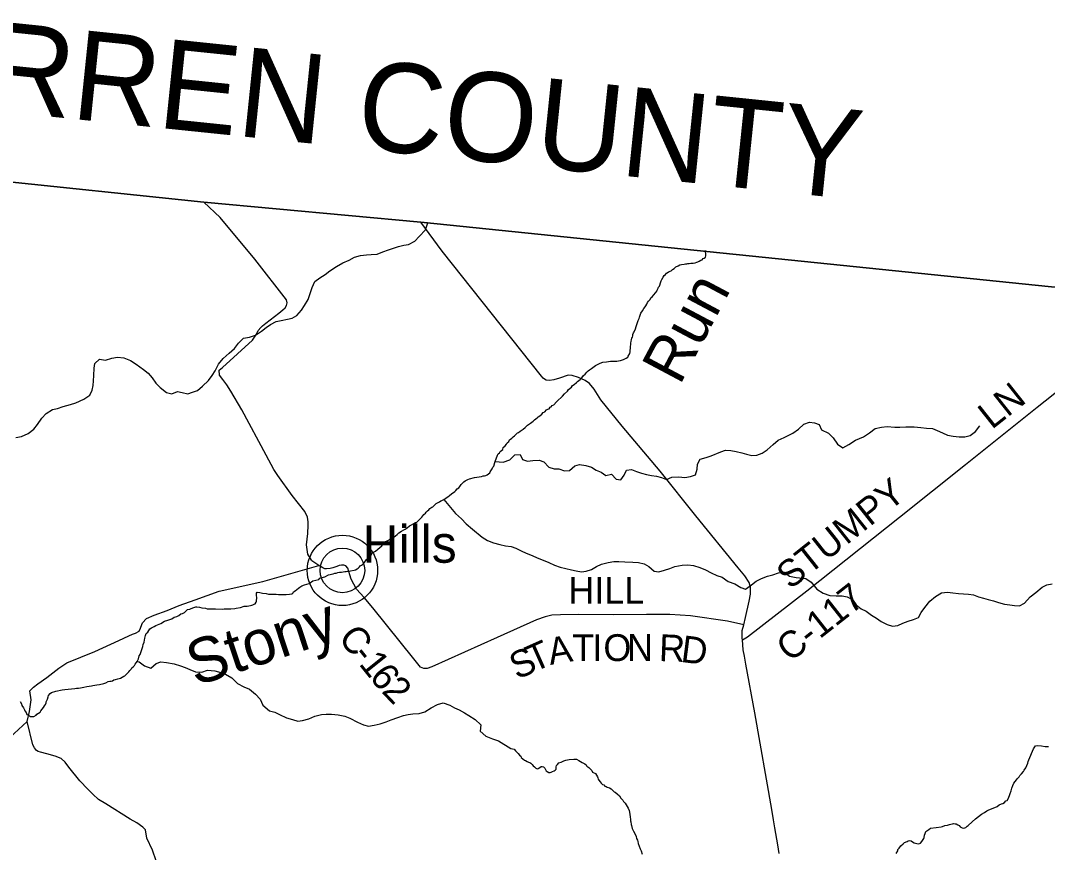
# Model space of a CAD drawing. Extents: x 1310247 to 1664935, y 235267 to 584339.
# Drawn here: x 1487089 to 1498565, y 458503 to 467805 of the extents above; entities that cross this region are included whole.
import ezdxf

# ---------------------------------------------------------------- set-up
doc = ezdxf.new("R2010")
doc.units = 0
for name, color, linetype in [('GM_X_Adjacent_County', 7, 'Continuous'), ('GM_X_Adjacent_County_Text', 7, 'Continuous'), ('GM_X_County', 7, 'Continuous'), ('GM_X_County_Road', 7, 'Continuous'), ('GM_X_County_Road_Text', 7, 'Continuous'), ('GM_X_Minor_River', 7, 'Continuous'), ('GM_X_Minor_River_Text', 7, 'Continuous'), ('GM_X_Township', 7, 'Continuous'), ('GM_X_Township_Road', 7, 'Continuous'), ('GM_X_Unincorporated', 7, 'Continuous'), ('GM_X_Unincorporated_Location', 7, 'Continuous'), ('GM_X_Unincorporated_Text', 7, 'Continuous')]:
    doc.layers.add(name, color=color, linetype=linetype)

msp = doc.modelspace()

# ---------------------------------------------------------------- linework, layer by layer
at = {"layer": 'GM_X_Adjacent_County'}
msp.add_lwpolyline([(1508494, 463882), (1507395, 463992), (1500129, 464724), (1499699, 464749), (1498611, 464829), (1491561, 465550), (1489139, 465776), (1486709, 466029), (1481873, 466588), (1478820, 466849), (1476763, 467058), (1473103, 467430), (1472028, 467591), (1471726, 467646), (1471404, 467641), (1470996, 467621), (1470355, 467682), (1470477, 468147)], dxfattribs=at)
at = {"layer": 'GM_X_County'}
msp.add_lwpolyline([(1478820, 466849), (1481873, 466588), (1486709, 466029), (1489139, 465776), (1491561, 465550), (1498611, 464829), (1499699, 464749), (1500129, 464724), (1507395, 463992), (1508494, 463882)], dxfattribs=at)
at = {"layer": 'GM_X_County_Road'}
for points in [[(1490341, 461771), (1490300, 461839), (1490286, 461944), (1490300, 462068), (1490305, 462162), (1490305, 462200), (1490296, 462254), (1490265, 462315), (1490126, 462494), (1489965, 462718), (1489920, 462785), (1489833, 462947), (1489560, 463453), (1489440, 463662), (1489393, 463731), (1489351, 463792), (1489314, 463840), (1489308, 463896), (1489344, 463927), (1489682, 464233), (1489703, 464264), (1489724, 464300), (1489743, 464339), (1489773, 464373), (1489792, 464393), (1489831, 464420), (1489976, 464532), (1490019, 464569), (1490045, 464594), (1490062, 464618), (1490068, 464649), (1490060, 464682), (1489707, 465138), (1489318, 465602), (1489139, 465776)], [(1495246, 461463), (1495246, 461469), (1495231, 461521), (1495184, 461595), (1495107, 461686), (1494634, 462268), (1494235, 462765), (1493812, 463271), (1493573, 463565), (1493500, 463684), (1493448, 463745), (1493399, 463781), (1493323, 463815), (1493255, 463837), (1493209, 463840), (1493111, 463806), (1493049, 463787), (1492999, 463779), (1492964, 463785), (1492943, 463794), (1492930, 463806), (1492911, 463827), (1491800, 465227), (1491561, 465550)], [(1495156, 460880), (1495212, 460915), (1495876, 461429), (1496911, 462252), (1497648, 462841), (1498451, 463482), (1499310, 464163), (1499642, 464414)], [(1495171, 461050), (1494991, 461088), (1494576, 461148), (1494344, 461165), (1494085, 461164), (1493720, 461161), (1493327, 461163), (1493123, 461162), (1493026, 461158), (1492950, 461139), (1492856, 461103), (1492414, 460905), (1491687, 460577), (1491634, 460560), (1491594, 460559), (1491560, 460576), (1491528, 460614), (1491484, 460670), (1491024, 461238), (1490928, 461355), (1490843, 461448), (1490782, 461558), (1490767, 461609), (1490746, 461681), (1490725, 461709), (1490701, 461715), (1490674, 461715), (1490650, 461711), (1490622, 461701), (1490579, 461686), (1490548, 461680), (1490508, 461673), (1490490, 461674), (1490468, 461686), (1490450, 461696), (1490424, 461710), (1490345, 461764), (1490341, 461771)], [(1495155, 460894), (1495152, 460934), (1495154, 460985), (1495171, 461050), (1495192, 461132), (1495232, 461312), (1495246, 461390), (1495246, 461463)], [(1495567, 458491), (1495551, 458587), (1495519, 458778), (1495504, 458869), (1495485, 458983), (1495294, 460064), (1495196, 460608), (1495179, 460699), (1495166, 460769), (1495156, 460880), (1495155, 460894)]]:
    msp.add_lwpolyline(points, dxfattribs=at)
at = {"layer": 'GM_X_Minor_River'}
for points in [[(1490264, 464618), (1490303, 464686), (1490346, 464821), (1490378, 464886), (1490433, 464929), (1490492, 464966), (1490545, 465005), (1490618, 465054), (1490691, 465097), (1490760, 465127), (1490822, 465160), (1490887, 465177), (1490955, 465185), (1491006, 465188), (1491074, 465193), (1491138, 465218), (1491201, 465240), (1491256, 465261), (1491312, 465280), (1491373, 465293), (1491425, 465300), (1491496, 465337), (1491543, 465392), (1491615, 465466), (1491641, 465543)], [(1494232, 464848), (1494240, 464874), (1494247, 464894), (1494257, 464910), (1494272, 464937), (1494282, 464953), (1494296, 464967), (1494307, 464979), (1494327, 464992), (1494339, 465000), (1494360, 465008), (1494374, 465022), (1494392, 465033), (1494411, 465051), (1494439, 465062), (1494457, 465074), (1494477, 465077), (1494504, 465081), (1494520, 465083), (1494534, 465084), (1494546, 465088), (1494562, 465088), (1494580, 465091), (1494592, 465093), (1494604, 465093), (1494628, 465096), (1494647, 465104), (1494659, 465108), (1494673, 465115), (1494691, 465125), (1494705, 465131), (1494716, 465143), (1494730, 465148), (1494742, 465160), (1494746, 465174), (1494747, 465194), (1494742, 465226), (1494739, 465234)], [(1492609, 463163), (1492642, 463194), (1492654, 463200), (1492671, 463215), (1492683, 463221), (1492705, 463235), (1492728, 463256), (1492756, 463280), (1492777, 463295), (1492789, 463303), (1492801, 463313), (1492816, 463325), (1492834, 463342), (1492861, 463364), (1492873, 463374), (1492893, 463387), (1492916, 463405), (1492928, 463421), (1492948, 463430), (1492967, 463454), (1492983, 463460), (1492997, 463465), (1493008, 463481), (1493020, 463487), (1493030, 463499), (1493048, 463510), (1493079, 463540), (1493098, 463562), (1493130, 463589), (1493147, 463607), (1493169, 463632), (1493200, 463662), (1493213, 463678), (1493245, 463705), (1493258, 463723), (1493274, 463734), (1493301, 463758), (1493313, 463768), (1493342, 463793), (1493360, 463811), (1493381, 463835), (1493397, 463852), (1493416, 463874), (1493434, 463888), (1493446, 463899), (1493469, 463915), (1493516, 463948), (1493566, 463973), (1493597, 463984), (1493637, 463988), (1493683, 463995), (1493705, 463996), (1493721, 463996), (1493753, 463997), (1493772, 464001), (1493794, 464004), (1493828, 464016), (1493842, 464023), (1493856, 464029), (1493875, 464041), (1493879, 464053), (1493898, 464084), (1493900, 464100), (1493902, 464112), (1493905, 464144), (1493906, 464165), (1493908, 464179), (1493908, 464203), (1493911, 464217), (1493915, 464237), (1493920, 464253), (1493926, 464264), (1493930, 464278), (1493933, 464296), (1493937, 464312), (1493945, 464326), (1493960, 464358), (1493967, 464386), (1493992, 464450), (1494001, 464474), (1494007, 464489), (1494018, 464521), (1494022, 464533), (1494039, 464559), (1494055, 464587), (1494068, 464605), (1494078, 464616), (1494088, 464632), (1494097, 464654), (1494107, 464666), (1494122, 464684), (1494136, 464707), (1494153, 464721), (1494163, 464733), (1494188, 464763), (1494198, 464780), (1494204, 464792), (1494215, 464812), (1494219, 464824), (1494229, 464836), (1494232, 464848)], [(1487038, 463143), (1487101, 463156), (1487174, 463188), (1487237, 463237), (1487278, 463290), (1487328, 463359), (1487377, 463411), (1487446, 463457), (1487502, 463468), (1487565, 463489), (1487646, 463513), (1487708, 463532), (1487797, 463570), (1487864, 463615), (1487890, 463671), (1487901, 463723), (1487906, 463775), (1487907, 463837), (1487911, 463917), (1487918, 463971), (1487971, 464018), (1488039, 464006), (1488108, 464029), (1488172, 464040), (1488244, 464034), (1488318, 464003), (1488381, 463963), (1488464, 463905), (1488515, 463864), (1488558, 463811), (1488599, 463752), (1488650, 463701), (1488721, 463646), (1488779, 463630), (1488842, 463657), (1488896, 463648), (1488957, 463633), (1489012, 463650), (1489066, 463669), (1489122, 463716), (1489189, 463782), (1489230, 463836), (1489262, 463887), (1489301, 463962), (1489355, 464028), (1489420, 464086), (1489481, 464137), (1489523, 464196), (1489580, 464255), (1489647, 464264), (1489715, 464287), (1489782, 464331), (1489833, 464372), (1489884, 464406), (1489947, 464440), (1490001, 464453), (1490072, 464466), (1490126, 464479), (1490177, 464508), (1490228, 464567), (1490264, 464618)], [(1492393, 462873), (1492482, 462866), (1492557, 462895), (1492613, 462950), (1492673, 462952), (1492698, 462898), (1492756, 462878), (1492814, 462885), (1492884, 462888), (1492938, 462871), (1492991, 462811), (1493051, 462792), (1493105, 462793), (1493169, 462771), (1493225, 462774), (1493282, 462825), (1493337, 462840), (1493407, 462829), (1493469, 462811), (1493522, 462778), (1493578, 462757), (1493631, 462719), (1493692, 462732), (1493745, 462679), (1493799, 462668), (1493834, 462721), (1493861, 462779), (1493917, 462784), (1493971, 462762), (1494029, 462743), (1494085, 462730), (1494139, 462719), (1494195, 462709), (1494253, 462696), (1494306, 462675), (1494367, 462700), (1494447, 462704), (1494512, 462697), (1494576, 462707), (1494631, 462726), (1494652, 462790), (1494653, 462844), (1494683, 462902), (1494751, 462920), (1494806, 462939), (1494913, 462983), (1494968, 463002), (1495026, 462997), (1495086, 462986), (1495148, 462972), (1495202, 462957), (1495261, 462940), (1495318, 462944), (1495378, 462969), (1495433, 463004), (1495501, 463063), (1495556, 463112), (1495623, 463143), (1495718, 463193), (1495784, 463236), (1495841, 463293), (1495904, 463313), (1495962, 463308), (1496015, 463289), (1496038, 463230), (1496118, 463190), (1496171, 463141), (1496219, 463070), (1496279, 463028), (1496346, 463063), (1496421, 463112), (1496510, 463150), (1496575, 463195), (1496639, 463245), (1496711, 463260), (1496774, 463267), (1496858, 463259), (1496914, 463260), (1496982, 463264), (1497076, 463262), (1497149, 463255), (1497215, 463249), (1497281, 463242), (1497334, 463221), (1497392, 463197), (1497448, 463168), (1497510, 463157), (1497578, 463149), (1497642, 463152), (1497700, 463167), (1497760, 463210), (1497809, 463273)], [(1490878, 461696), (1490886, 461708), (1490898, 461714), (1490910, 461724), (1490933, 461745), (1490951, 461775), (1490974, 461792), (1490980, 461806), (1491005, 461822), (1491023, 461856), (1491042, 461863), (1491056, 461871), (1491083, 461896), (1491105, 461914), (1491125, 461932), (1491136, 461950), (1491156, 461959), (1491169, 461981), (1491187, 461989), (1491207, 461998), (1491226, 462018), (1491242, 462024), (1491262, 462029), (1491280, 462043), (1491297, 462059), (1491317, 462076), (1491348, 462094), (1491374, 462109), (1491386, 462117), (1491399, 462127), (1491411, 462134), (1491435, 462154), (1491458, 462167), (1491484, 462181), (1491504, 462193), (1491517, 462198), (1491529, 462206), (1491541, 462218), (1491560, 462238), (1491572, 462251), (1491595, 462281), (1491613, 462297), (1491621, 462309), (1491638, 462324), (1491652, 462336), (1491664, 462350), (1491685, 462363), (1491697, 462369), (1491717, 462389), (1491734, 462406), (1491748, 462412), (1491770, 462422), (1491785, 462436), (1491797, 462439), (1491813, 462445), (1491829, 462457), (1491842, 462466), (1491868, 462482), (1491880, 462492), (1491909, 462517), (1491929, 462527), (1491943, 462538), (1491952, 462550), (1491970, 462568), (1491987, 462582), (1491997, 462596), (1492013, 462619), (1492042, 462649), (1492056, 462659), (1492087, 462674), (1492107, 462680), (1492162, 462694), (1492188, 462700), (1492240, 462707), (1492260, 462714), (1492274, 462716), (1492289, 462720), (1492305, 462726), (1492319, 462735), (1492333, 462749), (1492336, 462761), (1492358, 462791), (1492365, 462813), (1492377, 462824), (1492390, 462862), (1492397, 462886), (1492405, 462906), (1492420, 462946), (1492426, 462960), (1492443, 462973), (1492449, 462985), (1492478, 463009), (1492484, 463031), (1492506, 463048), (1492521, 463068), (1492527, 463082), (1492544, 463098), (1492554, 463118), (1492579, 463135), (1492595, 463151), (1492609, 463163)], [(1491819, 462449), (1491948, 462292), (1492017, 462232), (1492070, 462177), (1492141, 462117), (1492247, 462030), (1492307, 461991), (1492376, 461967), (1492444, 461948), (1492510, 461932), (1492570, 461923), (1492624, 461906), (1492683, 461877), (1492741, 461851), (1492805, 461824), (1492862, 461797), (1492930, 461771), (1492992, 461746), (1493057, 461714), (1493119, 461693), (1493181, 461677), (1493245, 461664), (1493299, 461651), (1493357, 461642), (1493411, 461650), (1493468, 461667), (1493524, 461702), (1493581, 461725), (1493654, 461746), (1493718, 461756), (1493775, 461757), (1493843, 461754), (1493931, 461750), (1493993, 461744), (1494057, 461729), (1494110, 461700), (1494170, 461650), (1494223, 461641), (1494284, 461658), (1494343, 461679), (1494399, 461700), (1494482, 461716), (1494546, 461719), (1494610, 461711), (1494680, 461688), (1494742, 461664), (1494805, 461629), (1494869, 461599), (1494931, 461580), (1494998, 461534), (1495073, 461507), (1495137, 461467), (1495190, 461446), (1495256, 461497), (1495311, 461536), (1495370, 461565), (1495436, 461591), (1495497, 461608), (1495558, 461629), (1495622, 461636), (1495681, 461594), (1495757, 461577), (1495865, 461566), (1495923, 461525), (1495989, 461449), (1496058, 461404), (1496134, 461376), (1496204, 461372), (1496270, 461371), (1496328, 461360), (1496386, 461332), (1496427, 461271), (1496484, 461228), (1496540, 461203), (1496599, 461157), (1496654, 461122), (1496708, 461085), (1496773, 461051), (1496835, 461034), (1496893, 461041), (1496948, 461068), (1497007, 461090), (1497069, 461109), (1497124, 461130), (1497153, 461186), (1497193, 461243), (1497250, 461312), (1497314, 461365), (1497381, 461405), (1497447, 461414), (1497507, 461405), (1497569, 461397), (1497626, 461396), (1497682, 461393), (1497738, 461384), (1497793, 461363), (1497849, 461345), (1497903, 461330), (1497963, 461315), (1498019, 461298), (1498083, 461280)], [(1488434, 460740), (1488443, 460774), (1488454, 460808), (1488459, 460830), (1488469, 460854), (1488476, 460900), (1488482, 460914), (1488487, 460930), (1488493, 460950), (1488512, 460968), (1488533, 461003), (1488553, 461015), (1488569, 461022), (1488583, 461030), (1488600, 461040), (1488656, 461063), (1488697, 461090), (1488735, 461101), (1488778, 461114), (1488806, 461136), (1488835, 461141), (1488859, 461151), (1488879, 461170), (1488898, 461176), (1488922, 461188), (1488953, 461219), (1488979, 461225), (1488995, 461230), (1489025, 461244), (1489046, 461249), (1489060, 461249), (1489090, 461246), (1489116, 461240), (1489156, 461235), (1489176, 461228), (1489210, 461226), (1489268, 461226), (1489342, 461225), (1489366, 461226), (1489400, 461228), (1489420, 461227), (1489438, 461229), (1489485, 461232), (1489497, 461236), (1489547, 461241), (1489588, 461256), (1489620, 461259), (1489658, 461264), (1489672, 461270), (1489686, 461272), (1489698, 461278), (1489711, 461285), (1489723, 461301), (1489727, 461313), (1489728, 461353), (1489725, 461375), (1489725, 461403), (1489734, 461415), (1489762, 461411), (1489791, 461402), (1489833, 461397), (1489859, 461393), (1489944, 461391), (1489972, 461388), (1490002, 461388), (1490026, 461389), (1490056, 461388), (1490096, 461392), (1490120, 461395), (1490133, 461401), (1490141, 461417), (1490159, 461430), (1490176, 461444), (1490194, 461458), (1490210, 461469), (1490233, 461483), (1490263, 461494), (1490314, 461511), (1490354, 461539), (1490387, 461546), (1490421, 461557), (1490433, 461569), (1490490, 461586), (1490532, 461607), (1490581, 461618), (1490601, 461626), (1490617, 461627), (1490635, 461635), (1490653, 461637), (1490676, 461638), (1490694, 461642), (1490712, 461643), (1490726, 461645), (1490744, 461647), (1490760, 461650), (1490776, 461652), (1490817, 461661), (1490831, 461665), (1490849, 461675), (1490863, 461682), (1490878, 461696)], [(1498083, 461280), (1498143, 461271), (1498197, 461264), (1498253, 461262), (1498310, 461291), (1498373, 461360), (1498435, 461411), (1498504, 461468), (1498559, 461497), (1498617, 461506)], [(1487084, 460191), (1487099, 460165), (1487103, 460148), (1487123, 460122), (1487134, 460098), (1487136, 460086), (1487150, 460069), (1487161, 460047), (1487177, 460037), (1487201, 460024), (1487237, 460025), (1487263, 460037), (1487272, 460051), (1487310, 460072), (1487316, 460088), (1487347, 460125), (1487358, 460143), (1487366, 460157), (1487377, 460175), (1487377, 460187), (1487390, 460217), (1487398, 460243), (1487400, 460257), (1487421, 460280), (1487435, 460292), (1487482, 460307), (1487554, 460322), (1487583, 460327), (1487621, 460328), (1487659, 460333), (1487695, 460335), (1487715, 460340), (1487737, 460342), (1487758, 460345), (1487796, 460351), (1487828, 460358), (1487856, 460361), (1487880, 460365), (1487895, 460369), (1487919, 460372), (1487941, 460378), (1487971, 460381), (1488019, 460392), (1488042, 460400), (1488068, 460413), (1488086, 460417), (1488102, 460420), (1488118, 460422), (1488133, 460432), (1488151, 460437), (1488175, 460443), (1488191, 460449), (1488205, 460452), (1488242, 460474), (1488254, 460479), (1488271, 460493), (1488299, 460524), (1488310, 460538), (1488326, 460554), (1488334, 460566), (1488347, 460578), (1488363, 460595), (1488369, 460609), (1488392, 460637), (1488407, 460667), (1488414, 460703), (1488424, 460717), (1488434, 460740)], [(1488393, 460639), (1488414, 460635), (1488475, 460590), (1488545, 460564), (1488604, 460615), (1488657, 460634), (1488721, 460629), (1488807, 460613), (1488876, 460590), (1488928, 460571), (1488980, 460548), (1489043, 460524), (1489113, 460519), (1489180, 460543), (1489260, 460534), (1489328, 460516), (1489380, 460497), (1489449, 460456), (1489512, 460394), (1489583, 460355), (1489647, 460328), (1489716, 460272), (1489765, 460219), (1489797, 460150), (1489870, 460086), (1489930, 460073), (1489981, 460044), (1490061, 460008), (1490127, 459991), (1490188, 459972), (1490241, 459977), (1490311, 459997), (1490378, 460026), (1490453, 460046), (1490505, 460051), (1490565, 460048), (1490637, 460043), (1490713, 460029), (1490770, 460006), (1490854, 459960), (1490923, 459931), (1490977, 459916), (1491041, 459926), (1491106, 459943), (1491173, 459964), (1491229, 459987), (1491304, 460011), (1491369, 460034), (1491419, 460047), (1491471, 460054), (1491543, 460056), (1491606, 460077), (1491679, 460120), (1491748, 460156), (1491813, 460175), (1491886, 460149), (1491938, 460122), (1491989, 460097), (1492049, 460066), (1492100, 460035), (1492168, 459991), (1492234, 459932), (1492227, 459858), (1492288, 459805), (1492363, 459773), (1492431, 459751), (1492568, 459664)], [(1492568, 459664), (1492604, 459657), (1492619, 459641), (1492637, 459620), (1492649, 459610), (1492664, 459593), (1492678, 459581), (1492684, 459565), (1492721, 459536), (1492733, 459531), (1492751, 459519), (1492765, 459513), (1492779, 459508), (1492790, 459502), (1492808, 459485), (1492818, 459471), (1492831, 459459), (1492849, 459446), (1492861, 459440), (1492875, 459442), (1492893, 459453), (1492906, 459463), (1492920, 459465), (1492934, 459462), (1492947, 459444), (1492961, 459415), (1492975, 459409), (1492994, 459396), (1493006, 459396), (1493020, 459400), (1493033, 459408), (1493051, 459417), (1493065, 459425), (1493073, 459436), (1493076, 459448), (1493076, 459460), (1493078, 459474), (1493089, 459488), (1493103, 459504), (1493132, 459513), (1493146, 459521), (1493160, 459526), (1493172, 459530), (1493184, 459536), (1493219, 459541), (1493271, 459546), (1493301, 459545), (1493327, 459532), (1493348, 459519), (1493364, 459511), (1493380, 459501), (1493396, 459494), (1493410, 459482), (1493419, 459470), (1493441, 459455), (1493474, 459418), (1493482, 459402), (1493513, 459385), (1493525, 459367), (1493535, 459350), (1493542, 459336), (1493544, 459322), (1493552, 459310), (1493567, 459293), (1493579, 459279), (1493592, 459263), (1493608, 459258), (1493620, 459246), (1493632, 459240), (1493644, 459235), (1493670, 459225), (1493688, 459214), (1493703, 459198), (1493723, 459183), (1493735, 459177), (1493756, 459158), (1493782, 459138), (1493799, 459111), (1493819, 459089), (1493828, 459074), (1493846, 459054), (1493857, 459037), (1493869, 459017), (1493881, 458999), (1493890, 458974), (1493895, 458952), (1493900, 458900), (1493905, 458870), (1493905, 458856), (1493909, 458844), (1493912, 458816), (1493916, 458804), (1493923, 458773), (1493938, 458741), (1493952, 458716), (1493967, 458682), (1493972, 458660), (1493982, 458642), (1493987, 458627), (1493991, 458605), (1494002, 458573)], [(1498356, 459539), (1498408, 459662), (1498433, 459695), (1498449, 459701), (1498499, 459694), (1498541, 459689), (1498575, 459688)], [(1498297, 459410), (1498303, 459422), (1498322, 459449), (1498335, 459475), (1498345, 459501), (1498350, 459521), (1498356, 459539)], [(1496876, 458492), (1496891, 458523), (1496893, 458535), (1496909, 458553), (1496928, 458579), (1496953, 458600), (1496967, 458614), (1496996, 458627), (1497010, 458633), (1497028, 458636), (1497040, 458634), (1497058, 458621), (1497077, 458611), (1497089, 458606), (1497107, 458602), (1497127, 458601), (1497147, 458607), (1497160, 458625), (1497183, 458658), (1497187, 458670), (1497192, 458696), (1497198, 458714), (1497207, 458736), (1497240, 458761), (1497258, 458774), (1497322, 458783), (1497377, 458789), (1497393, 458793), (1497419, 458804), (1497449, 458809), (1497472, 458817), (1497486, 458820), (1497502, 458824), (1497516, 458826), (1497534, 458825), (1497546, 458823), (1497564, 458812), (1497578, 458804), (1497591, 458790), (1497611, 458779), (1497631, 458776), (1497653, 458784), (1497668, 458798), (1497680, 458805), (1497723, 458846), (1497762, 458881), (1497795, 458906), (1497828, 458930), (1497860, 458951), (1497889, 458968), (1497909, 458980), (1497958, 459000), (1498002, 459019), (1498027, 459035), (1498051, 459046), (1498067, 459052), (1498086, 459063), (1498100, 459079), (1498114, 459084), (1498129, 459112), (1498146, 459150), (1498150, 459164), (1498159, 459193), (1498166, 459221), (1498177, 459251), (1498191, 459279), (1498204, 459298), (1498218, 459316), (1498229, 459330), (1498247, 459349), (1498256, 459363), (1498276, 459381), (1498297, 459410)], [(1494002, 458573), (1494013, 458545), (1494025, 458520), (1494036, 458486)]]:
    msp.add_lwpolyline(points, dxfattribs=at)
at = {"layer": 'GM_X_Township'}
msp.add_lwpolyline([(1478820, 466849), (1481873, 466588), (1486709, 466029), (1489139, 465776), (1491561, 465550), (1498611, 464829), (1499699, 464749), (1500129, 464724), (1507395, 463992), (1508494, 463882)], dxfattribs=at)
at = {"layer": 'GM_X_Township_Road'}
for points in [[(1487164, 459969), (1487189, 460078), (1487207, 460208), (1487193, 460312), (1487234, 460350), (1487283, 460389), (1487382, 460461), (1487517, 460565), (1487606, 460623), (1487918, 460750), (1488188, 460872), (1488300, 460924), (1488341, 460944), (1488375, 460955), (1488415, 460976), (1488430, 461011), (1488444, 461051), (1488452, 461070), (1488496, 461121), (1488582, 461155), (1488728, 461209), (1488862, 461266), (1489040, 461328), (1489309, 461426), (1489796, 461534), (1490424, 461710)], [(1486043, 458374), (1486104, 458429), (1486164, 458501), (1486209, 458568), (1486258, 458638), (1486344, 458734), (1486413, 458811), (1486439, 458846), (1486461, 458881), (1486488, 458935), (1486695, 459427), (1486741, 459528), (1486804, 459634), (1486876, 459694), (1486971, 459789), (1487164, 459969)], [(1488603, 458409), (1488564, 458530), (1488499, 458662), (1488486, 458756), (1488456, 458787), (1488388, 458836), (1488315, 458877), (1488042, 459047), (1487961, 459096), (1487895, 459156), (1487841, 459210), (1487753, 459305), (1487630, 459457), (1487586, 459514), (1487543, 459553), (1487474, 459579), (1487384, 459605), (1487312, 459623), (1487285, 459633), (1487266, 459645), (1487244, 459674), (1487227, 459708), (1487164, 459969)]]:
    msp.add_lwpolyline(points, dxfattribs=at)
at = {"layer": 'GM_X_Unincorporated'}
for radius in [393, 249]:
    msp.add_circle((1490686, 461657), radius, dxfattribs=at)
at = {"layer": 'GM_X_Unincorporated_Location'}
msp.add_line((1490686, 461657), (1490686, 461657), dxfattribs=at)

# ---------------------------------------------------------------- texts
at = {"layer": 'GM_X_Adjacent_County_Text'}
msp.add_text('WARREN COUNTY', height=1000, rotation=354.1024, dxfattribs=at).set_placement((1484537, 467029))
at = {"layer": 'GM_X_County_Road_Text'}
for s, rotation, p in [('LN', 38.4176, (1497943, 463226)), ('STUMPY', 38.4474, (1495690, 461436)), ('HILL', 0, (1493211, 461285)), ('C-117', 38.1909, (1495687, 460623)), ('C', 308.6117, (1490630, 460899)), ('T', 23.9453, (1492822, 460514)), ('A', 9.4929, (1493008, 460599)), ('T', 0.2357, (1493256, 460642)), ('I', 0.203, (1493480, 460643)), ('O', 0.2046, (1493603, 460643)), ('N', 0.1275, (1493867, 460644)), ('R', 357.8295, (1494220, 460644)), ('D', 352.7019, (1494459, 460635)), ('-', 308.6381, (1490784, 460706)), ('S', 23.9504, (1492637, 460432)), ('1', 308.7166, (1490862, 460610)), ('6', 309.018, (1490978, 460464)), ('2', 314.1168, (1491114, 460299))]:
    msp.add_text(s, height=300, rotation=rotation, dxfattribs=at).set_placement(p)
at = {"layer": 'GM_X_Minor_River_Text'}
for s, rotation, p in [('Run', 61.9815, (1494455, 463717)), ('Stony', 18.2283, (1489045, 460360))]:
    msp.add_text(s, height=500, rotation=rotation, dxfattribs=at).set_placement(p)
at = {"layer": 'GM_X_Unincorporated_Text'}
msp.add_text('Hills', height=417, rotation=0, dxfattribs=at).set_placement((1490910, 461743))

doc.saveas('drawing.dxf')
